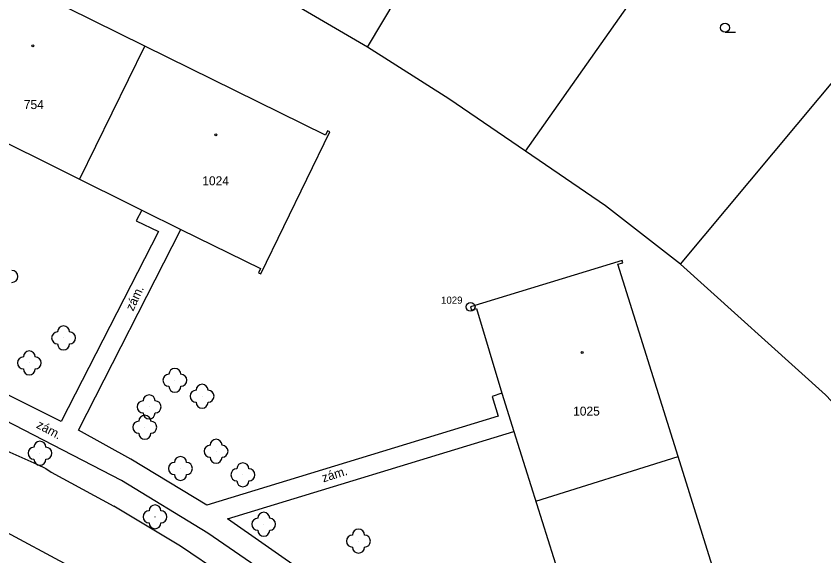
# Model space of a CAD drawing. Extents: x -794191 to -788944, y -1117087 to -1105044.
# Drawn here: x -791200.9 to -791133.4, y -1110051.2 to -1110006.1 of the extents above; entities that cross this region are included whole.
import ezdxf

# ---------------------------------------------------------------- set-up
doc = ezdxf.new("R2010")
doc.units = 0
for name, color, linetype in [('Doplněk polohopisu', 7, 'Continuous'), ('Hranice - ploty_ zdi', 7, 'Continuous'), ('Komunikace', 7, 'Continuous'), ('Pomocné popisy', 7, 'Continuous'), ('Stavební objekty', 7, 'Continuous'), ('temporary_level_1', 7, 'Continuous'), ('Zeleň', 7, 'Continuous'), ('Značky druhů budov', 7, 'Continuous'), ('Značky druhů pozemků', 7, 'Continuous'), ('Čísla popisná', 7, 'Continuous')]:
    doc.layers.add(name, color=color, linetype=linetype)

msp = doc.modelspace()

# ---------------------------------------------------------------- linework, layer by layer
at = {"layer": 'Doplněk polohopisu'}
for p, q in [((-791183.21, -1110048.06), (-791159.29, -1110040.78)), ((-791176.62, -1110052.65), (-791183.21, -1110048.06))]:
    msp.add_line(p, q, dxfattribs=at)
for points in [[(-791190.37, -1110022.28), (-791190.83, -1110023.15), (-791188.98, -1110024.05), (-791197.11, -1110039.94)], [(-791160.28, -1110037.57), (-791161.08, -1110037.85), (-791160.6, -1110039.49), (-791184.94, -1110046.92), (-791191.29, -1110043.09), (-791195.66, -1110040.65), (-791187.09, -1110023.89)], [(-791197.11, -1110039.94), (-791207.03, -1110034.97), (-791206.32, -1110033.58), (-791209.25, -1110032.12), (-791209.95, -1110033.49), (-791211.65, -1110032.67)], [(-791173.59, -1110059.88), (-791172.43, -1110058.29), (-791177.64, -1110054.23), (-791184.84, -1110049.26), (-791192.06, -1110044.85), (-791209.15, -1110036.03), (-791210.08, -1110038)]]:
    msp.add_lwpolyline(points, dxfattribs=at)
at = {"layer": 'Hranice - ploty_ zdi'}
for p, q in [((-791158.32, -1110017.33), (-791132.13, -1109980.25)), ((-791145.35, -1110026.77), (-791116.59, -1109992.32)), ((-791171.5, -1110008.65), (-791167.41, -1110001.78))]:
    msp.add_line(p, q, dxfattribs=at)
for points in [[(-791171.5, -1110008.65), (-791178.53, -1110004.53), (-791186.26, -1110000.69)], [(-791083.44, -1110118.17), (-791088.68, -1110103.9), (-791095.07, -1110089.29), (-791103.06, -1110075.19), (-791111.99, -1110061.83), (-791122.2, -1110049.41), (-791133.25, -1110037.7), (-791145.35, -1110026.77), (-791151.63, -1110021.91), (-791158.32, -1110017.33), (-791164.72, -1110012.96), (-791171.5, -1110008.65)]]:
    msp.add_lwpolyline(points, dxfattribs=at)
at = {"layer": 'Komunikace'}
for p, q in [((-791201.89, -1110042.26), (-791199.14, -1110043.5)), ((-791199.14, -1110043.5), (-791198.38, -1110043.85)), ((-791198.38, -1110043.85), (-791197.94, -1110044.16)), ((-791197.94, -1110044.16), (-791192.71, -1110047.02)), ((-791187.13, -1110050.35), (-791192.71, -1110047.02)), ((-791196.09, -1110052.19), (-791204.78, -1110047.53)), ((-791180.91, -1110054.55), (-791187.13, -1110050.35))]:
    msp.add_line(p, q, dxfattribs=at)
at = {"layer": 'Stavební objekty'}
for p, q in [((-791195.56, -1110019.7), (-791190.11, -1110008.55)), ((-791180.43, -1110027.6), (-791174.66, -1110015.73)), ((-791187.09, -1110023.89), (-791180.44, -1110027.14)), ((-791180.44, -1110027.14), (-791180.62, -1110027.5)), ((-791150.24, -1110026.47), (-791162.9, -1110030.35)), ((-791180.62, -1110027.5), (-791180.43, -1110027.6)), ((-791162.9, -1110030.35), (-791162.81, -1110030.62)), ((-791162.81, -1110030.62), (-791162.41, -1110030.49)), ((-791162.41, -1110030.49), (-791160.28, -1110037.57)), ((-791157.45, -1110046.59), (-791145.56, -1110042.86))]:
    msp.add_line(p, q, dxfattribs=at)
for points in [[(-791174.66, -1110015.73), (-791174.84, -1110015.64), (-791175.02, -1110016.01), (-791190.11, -1110008.55), (-791205.19, -1110001.1), (-791220.27, -1109993.65)], [(-791219.09, -1110008.03), (-791216.11, -1110009.5), (-791206.21, -1110014.47), (-791203.21, -1110015.88), (-791190.37, -1110022.28), (-791187.09, -1110023.89)], [(-791135.02, -1110075.08), (-791135.09, -1110074.88), (-791135.5, -1110075.01), (-791140.53, -1110058.93), (-791145.56, -1110042.86), (-791150.59, -1110026.79), (-791150.18, -1110026.66), (-791150.24, -1110026.47)], [(-791160.28, -1110037.57), (-791159.29, -1110040.78), (-791155.96, -1110051.29), (-791154.96, -1110054.5), (-791150.62, -1110068.49), (-791149.75, -1110071.62)]]:
    msp.add_lwpolyline(points, dxfattribs=at)
at = {"layer": 'temporary_level_1'}
for radius in [0.375, 0.0005]:
    msp.add_circle((-791162.9, -1110030.35), radius, dxfattribs=at)
at = {"layer": 'Zeleň'}
for centre in [(-791196.9, -1110032.95), (-791199.76, -1110035.04), (-791187.6, -1110036.49), (-791185.33, -1110037.82), (-791189.75, -1110038.71), (-791190.11, -1110040.41), (-791198.87, -1110042.58), (-791184.16, -1110042.42), (-791187.13, -1110043.86), (-791181.92, -1110044.39), (-791189.26, -1110047.9), (-791180.18, -1110048.52), (-791172.26, -1110049.93)]:
    msp.add_circle(centre, 0.0005, dxfattribs=at)
for centre, start, end in [((-791201.22, -1110027.81), 270, 89.99999), ((-791197.4, -1110032.95), 89.99999, 269.99999), ((-791196.9, -1110032.45), 0, 179.99999), ((-791196.4, -1110032.95), 270, 89.99999), ((-791196.9, -1110033.45), 179.99999, 359.99999), ((-791200.26, -1110035.04), 89.99999, 269.99999), ((-791199.76, -1110034.54), 0, 179.99999), ((-791199.26, -1110035.04), 270, 89.99999), ((-791199.76, -1110035.54), 179.99999, 359.99999), ((-791187.6, -1110035.99), 0, 179.99999), ((-791188.1, -1110036.49), 89.99999, 269.99999), ((-791187.1, -1110036.49), 270, 89.99999), ((-791187.6, -1110036.99), 179.99999, 359.99999), ((-791185.33, -1110037.32), 0, 179.99999), ((-791189.75, -1110038.21), 0, 179.99999), ((-791185.83, -1110037.82), 89.99999, 269.99999), ((-791184.83, -1110037.82), 270, 89.99999), ((-791190.25, -1110038.71), 89.99999, 269.99999), ((-791189.25, -1110038.71), 270, 89.99999), ((-791185.33, -1110038.32), 179.99999, 359.99999), ((-791189.75, -1110039.21), 179.99999, 359.99999), ((-791190.61, -1110040.41), 89.99999, 269.99999), ((-791190.11, -1110039.91), 0, 179.99999), ((-791189.61, -1110040.41), 270, 89.99999), ((-791190.11, -1110040.91), 179.99999, 359.99999), ((-791198.87, -1110042.08), 0, 179.99999), ((-791184.66, -1110042.42), 89.99999, 269.99999), ((-791184.16, -1110041.92), 0, 179.99999), ((-791183.66, -1110042.42), 270, 89.99999), ((-791199.37, -1110042.58), 89.99999, 269.99999), ((-791198.37, -1110042.58), 270, 89.99999), ((-791198.87, -1110043.08), 179.99999, 359.99999), ((-791187.13, -1110043.36), 0, 179.99999), ((-791184.16, -1110042.92), 179.99999, 359.99999), ((-791187.63, -1110043.86), 89.99999, 269.99999), ((-791186.63, -1110043.86), 270, 89.99999), ((-791182.42, -1110044.39), 89.99999, 269.99999), ((-791181.92, -1110043.89), 0, 179.99999), ((-791181.42, -1110044.39), 270, 89.99999), ((-791187.13, -1110044.36), 179.99999, 359.99999), ((-791181.92, -1110044.89), 179.99999, 359.99999), ((-791189.26, -1110047.4), 0, 179.99999), ((-791189.76, -1110047.9), 89.99999, 269.99999), ((-791188.76, -1110047.9), 270, 89.99999), ((-791180.68, -1110048.52), 89.99999, 269.99999), ((-791180.18, -1110048.02), 0, 179.99999), ((-791179.68, -1110048.52), 270, 89.99999), ((-791189.26, -1110048.4), 179.99999, 359.99999), ((-791180.18, -1110049.02), 179.99999, 359.99999), ((-791172.26, -1110049.43), 0, 179.99999), ((-791172.76, -1110049.93), 89.99999, 269.99999), ((-791171.76, -1110049.93), 270, 89.99999), ((-791172.26, -1110050.43), 179.99999, 359.99999)]:
    msp.add_arc(centre, 0.5, start, end, dxfattribs=at)
at = {"layer": 'Značky druhů budov'}
for centre in [(-791199.46, -1110008.54), (-791184.18, -1110015.97), (-791153.58, -1110034.17)]:
    msp.add_circle(centre, 0.0875, dxfattribs=at)
at = {"layer": 'Značky druhů pozemků'}
msp.add_line((-791141.64, -1110007.395), (-791140.765, -1110007.395), dxfattribs=at)
msp.add_circle((-791141.64, -1110007.02), 0.375, dxfattribs=at)

# ---------------------------------------------------------------- texts
at = {"layer": 'Pomocné popisy'}
for rotation, p in [(64.8102, (-791191.085, -1110030.757)), (331.91008, (-791199.234, -1110040.426)), (17.44148, (-791175.189, -1110045.024))]:
    msp.add_text('zám.', height=0.75, rotation=rotation, dxfattribs=at).set_placement(p)
at = {"layer": 'temporary_level_1'}
msp.add_text('1029', height=0.6, dxfattribs=at).set_placement((-791165.36, -1110030.09))
at = {"layer": 'Čísla popisná'}
for s, p in [('754', (-791200.22, -1110013.82)), ('1024', (-791185.31, -1110020.19)), ('1025', (-791154.33, -1110039.44))]:
    msp.add_text(s, height=0.75, dxfattribs=at).set_placement(p)

doc.saveas('drawing.dxf')
